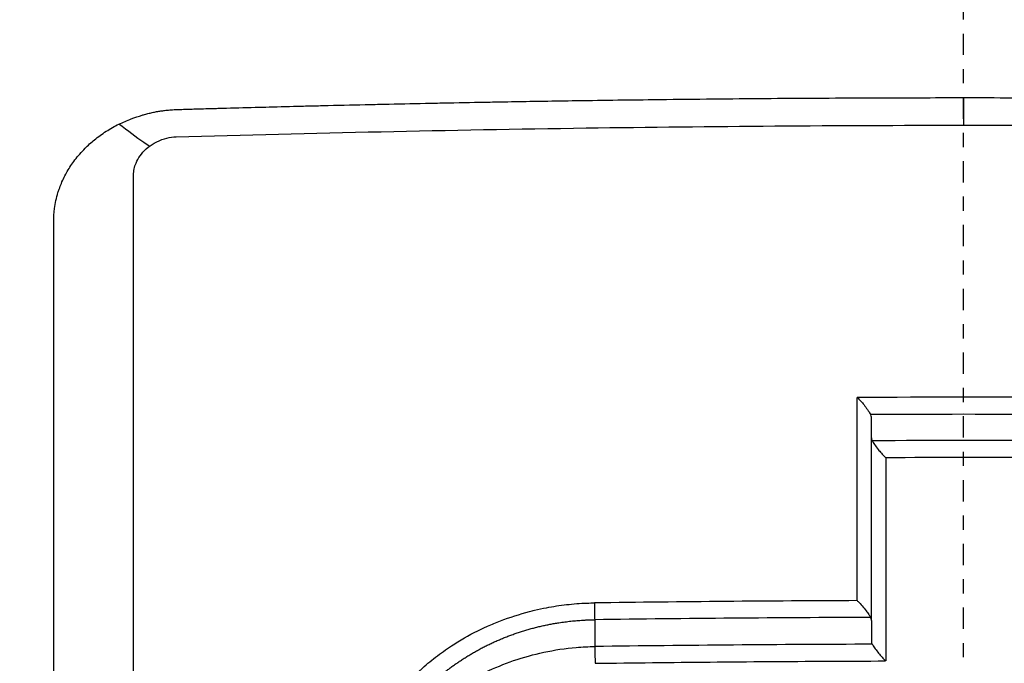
# Model space of a CAD drawing. Header units: millimetres. Extents: x 0 to 4378, y 0 to 2397.
# Tile 517 of 656: x 2244.5 to 2251.45, y 1783.53 to 1788.07. Entities that reach past the tile are written whole.
import ezdxf

# ---------------------------------------------------------------- set-up
doc = ezdxf.new("R2010")
doc.units = ezdxf.units.MM
doc.header["$LTSCALE"] = 0.2
doc.linetypes.add('CENTER2', pattern=[1.125, 0.75, -0.125, 0.125, -0.125])
doc.layers.add('02_Center Line', color=1, linetype='CENTER2')

# ---------------------------------------------------------------- blocks, each defined once
blk = doc.blocks.new('Blk$A16R2-0W24Z')
for p, q in [((0.0033, 1287.6051), (0.0033, 1287.4102)), ((-5.8576, 1277.1386), (-5.8576, 1287.0598)), ((-0.648, 1283.916), (-0.648, 1285.3494)), ((-2.6015, 1283.9214), (-2.6015, 1283.7321)), ((-0.648, 1283.916), (-0.648, 1283.7698))]:
    blk.add_line(p, q)
for centre, major_axis, ratio, start_param, end_param in [((-0.7584, 1244.6148), (0.0035, 82.251), 0.000108, 5.212499, 5.23247), ((0.0005, 1258.9235), (71.3938, 0), 0.372125, 1.560221, 1.58129), ((0.0005, 1258.7178), (71.3745, 0), 0.37342, 1.561566, 1.57995), ((-0.7566, 1285.3722), (-0.1073, 0.0328), 0.526709, 3.31135, 3.592461), ((-0.5423, 1285.1817), (-0.1042, 0.0326), 0.533349, 0.175698, 0.493631), ((0.0005, 1258.5327), (71.3787, 0), 0.373395, 1.561713, 1.579802), ((0.0005, 1258.3258), (71.3671, 0), 0.374672, 1.563044, 1.578471), ((-0.5403, 1244.643), (-0.0025, 81.7989), 0.000079, 1.053934, 1.073987), ((0.0096, 1256.4671), (74.1044, -0.0001), 0.372313, 1.581031, 1.606069), ((0.0087, 1256.293), (74.055, 0), 0.373311, 1.57975, 1.606051), ((-0.7522, 1283.9383), (-0.1027, 0.0328), 0.538429, 3.322094, 3.663471), ((0.0083, 1256.1039), (74.0014, -0.0001), 0.373579, 1.579583, 1.606071), ((-0.5436, 1283.7474), (-0.1029, 0.0328), 0.53843, 0.18059, 0.520908)]:
    blk.add_ellipse(centre, major_axis=major_axis, ratio=ratio, start_param=start_param, end_param=end_param)
for points, knots in [([(-21.1149, 1241.1292), (-21.6347, 1241.6732), (-22.1125, 1242.2014), (-23.1154, 1243.3634), (-23.6198, 1243.9694), (-25.2399, 1246.0478), (-26.1072, 1247.3887), (-27.04, 1248.9128), (-27.2909, 1249.3345), (-27.8022, 1250.2478), (-28.047, 1250.7226), (-28.3925, 1251.4191), (-28.5128, 1251.6663), (-28.8194, 1252.3103), (-29.0268, 1252.7613), (-29.2578, 1253.3028), (-29.2829, 1253.3619), (-29.3882, 1253.6124), (-29.467, 1253.8044), (-29.9098, 1254.9087), (-30.239, 1255.8339), (-31.6246, 1260.3311), (-32.3868, 1264.8088), (-31.8096, 1270.0567), (-31.7951, 1270.1812), (-31.7465, 1270.5744), (-31.7117, 1270.8317), (-31.5277, 1272.0825), (-31.3369, 1273.0916), (-30.8445, 1275.0997), (-30.5497, 1276.0864), (-29.8907, 1277.9506), (-29.534, 1278.8302), (-28.2745, 1281.5704), (-27.2253, 1283.3591), (-25.709, 1285.4493), (-25.3931, 1285.863), (-24.9045, 1286.4714), (-24.7395, 1286.6718), (-24.4048, 1287.0683), (-24.2339, 1287.2659), (-23.8961, 1287.6468), (-23.7296, 1287.8303), (-23.3964, 1288.1889), (-23.2301, 1288.364), (-22.4107, 1289.2075), (-21.727, 1289.8528), (-20.3926, 1291.0079), (-19.7482, 1291.5246), (-18.5032, 1292.4483), (-17.9064, 1292.8615), (-15.1525, 1294.6387), (-12.8452, 1295.7811), (-9.217, 1297.0924), (-7.9823, 1297.4596), (-5.4925, 1298.0508), (-4.2136, 1298.2778), (-2.9324, 1298.4175)], [0.000202, 0.000202, 0.000202, 0.000202, 0.229071, 0.229071, 0.451055, 0.451055, 0.976928, 0.976928, 1.158323, 1.158323, 1.370376, 1.370376, 1.478744, 1.478744, 1.660636, 1.660636, 1.682878, 1.682878, 1.754881, 1.754881, 2.095999, 2.095999, 3.391402, 3.391402, 3.425371, 3.425371, 3.489795, 3.489795, 3.728653, 3.728653, 3.965316, 3.965316, 4.183283, 4.183283, 4.657702, 4.657702, 4.777295, 4.777295, 4.836881, 4.836881, 4.896376, 4.896376, 4.952913, 4.952913, 5.007544, 5.007544, 5.220073, 5.220073, 5.406505, 5.406505, 5.569953, 5.569953, 6.143852, 6.143852, 6.434427, 6.434427, 6.72683, 6.72683, 6.72683, 6.72683]), ([(-13.3789, 1297.2635), (-13.8804, 1297.0916), (-14.3755, 1296.9111), (-15.5147, 1296.4708), (-16.1527, 1296.2051), (-18.447, 1295.182), (-20.0287, 1294.343), (-23.5054, 1292.2078), (-25.3269, 1290.8536), (-27.4213, 1289.024), (-27.8509, 1288.6318), (-29.1673, 1287.3776), (-30.0124, 1286.4935), (-31.2162, 1285.1172), (-31.6133, 1284.6411), (-32.3936, 1283.6615), (-32.7762, 1283.1568), (-33.5261, 1282.1183), (-33.8925, 1281.5838), (-34.6073, 1280.4856), (-34.9548, 1279.9213), (-35.4551, 1279.0623), (-35.6197, 1278.7713), (-35.9417, 1278.1853), (-36.099, 1277.8904), (-36.4417, 1277.2282), (-36.6248, 1276.8604), (-36.9821, 1276.1149), (-37.1561, 1275.7367), (-37.6624, 1274.5896), (-37.9752, 1273.8152), (-38.4114, 1272.6314), (-38.5534, 1272.2257), (-38.8262, 1271.4045), (-38.9566, 1270.9894), (-39.5822, 1268.8797), (-39.968, 1267.1684), (-40.3155, 1264.9699), (-40.3824, 1264.4901), (-40.7361, 1261.5663), (-40.7314, 1259.7199), (-40.7299, 1258.3094), (-40.73, 1258.0916), (-40.7304, 1257.7622), (-40.7306, 1257.6515), (-40.7308, 1257.3777), (-40.7307, 1257.2176), (-40.7296, 1256.9823), (-40.729, 1256.9068), (-40.7268, 1256.6771), (-40.7247, 1256.5434), (-40.7194, 1256.2926), (-40.7168, 1256.1901), (-40.711, 1255.9891), (-40.708, 1255.8968), (-40.697, 1255.5899), (-40.6875, 1255.3728), (-40.6323, 1254.316), (-40.5622, 1253.4796), (-40.4185, 1252.2382), (-40.3652, 1251.832), (-40.2469, 1251.028), (-40.1822, 1250.63), (-39.973, 1249.4566), (-39.8112, 1248.6824), (-39.4472, 1247.1681), (-39.2464, 1246.4269), (-38.9162, 1245.3352), (-38.804, 1244.9816), (-38.5708, 1244.2815), (-38.4502, 1243.935), (-38.0781, 1242.9125), (-37.8124, 1242.2392), (-37.3904, 1241.2505), (-37.2495, 1240.9318), (-36.8189, 1239.9919), (-36.5162, 1239.3736), (-36.042, 1238.4656), (-35.8842, 1238.1723), (-35.6454, 1237.7416), (-35.5672, 1237.6024), (-35.1601, 1236.8882), (-34.817, 1236.3188), (-34.3708, 1235.6191), (-34.2833, 1235.4836), (-34.0802, 1235.1735), (-33.9639, 1234.999), (-33.7992, 1234.7561), (-33.7515, 1234.6861), (-33.635, 1234.5166), (-33.5637, 1234.4141), (-33.1392, 1233.8099), (-32.7713, 1233.3121), (-32.2109, 1232.5858), (-32.0182, 1232.3411), (-31.7207, 1231.9722), (-31.6172, 1231.8455), (-31.4028, 1231.5859), (-31.2916, 1231.453), (-30.987, 1231.094), (-30.7926, 1230.8703), (-30.466, 1230.5035), (-30.338, 1230.3619), (-30.1011, 1230.1039), (-29.9915, 1229.9861), (-29.8081, 1229.7913), (-29.734, 1229.7132), (-29.52, 1229.4894), (-29.3791, 1229.3443), (-29.0289, 1228.989), (-28.8178, 1228.7792), (-28.3958, 1228.3687), (-28.1839, 1228.1669), (-27.7635, 1227.775), (-27.5552, 1227.5847), (-27.158, 1227.2296), (-26.97, 1227.0647), (-26.6769, 1226.8124), (-26.5735, 1226.7243), (-26.2645, 1226.4638), (-26.0567, 1226.2921), (-25.7487, 1226.0431), (-25.6503, 1225.9644), (-25.3941, 1225.7611), (-25.2344, 1225.6363), (-24.8739, 1225.3589), (-24.6723, 1225.2067), (-24.2704, 1224.9092), (-24.0697, 1224.7634), (-23.6722, 1224.4802), (-23.4752, 1224.3425), (-22.8885, 1223.9402), (-22.4935, 1223.6792), (-21.337, 1222.9445), (-20.5572, 1222.484), (-18.3463, 1221.2783), (-16.8664, 1220.579), (-14.7378, 1219.7309), (-14.1484, 1219.5116), (-13.0266, 1219.1236), (-12.4967, 1218.9522), (-11.4913, 1218.6498), (-11.0182, 1218.5165), (-10.122, 1218.2816), (-9.7003, 1218.1781), (-8.5317, 1217.9111), (-7.7797, 1217.7611), (-6.4508, 1217.5348), (-5.8772, 1217.4494), (-4.4359, 1217.2661), (-3.5637, 1217.1831), (-2.25, 1217.1003), (-1.8122, 1217.0798), (-0.925, 1217.0522), (-0.4968, 1217.0462), (-0.0554, 1217.0462)], [-11.409594, -11.409594, -11.409594, -11.409594, -11.323203, -11.323203, -11.208746, -11.208746, -10.903559, -10.903559, -10.49681, -10.49681, -10.388234, -10.388234, -10.154863, -10.154863, -10.033963, -10.033963, -9.908546, -9.908546, -9.778492, -9.778492, -9.643694, -9.643694, -9.574994, -9.574994, -9.505925, -9.505925, -9.420491, -9.420491, -9.33343, -9.33343, -9.156755, -9.156755, -9.064945, -9.064945, -8.971626, -8.971626, -8.591834, -8.591834, -8.486072, -8.486072, -7.947871, -7.947871, -7.849464, -7.849464, -7.799156, -7.799156, -7.725216, -7.725216, -7.691028, -7.691028, -7.623996, -7.623996, -7.576077, -7.576077, -7.534454, -7.534454, -7.437649, -7.437649, -7.069154, -7.069154, -6.889697, -6.889697, -6.7135, -6.7135, -6.369354, -6.369354, -6.037716, -6.037716, -5.878371, -5.878371, -5.721439, -5.721439, -5.41411, -5.41411, -5.267307, -5.267307, -4.979651, -4.979651, -4.841656, -4.841656, -4.776165, -4.776165, -4.506382, -4.506382, -4.441344, -4.441344, -4.357044, -4.357044, -4.323655, -4.323655, -4.275506, -4.275506, -4.046926, -4.046926, -3.93135, -3.93135, -3.870595, -3.870595, -3.806578, -3.806578, -3.697345, -3.697345, -3.62817, -3.62817, -3.570669, -3.570669, -3.532087, -3.532087, -3.459788, -3.459788, -3.354278, -3.354278, -3.250772, -3.250772, -3.151679, -3.151679, -3.064305, -3.064305, -3.017007, -3.017007, -2.923431, -2.923431, -2.879873, -2.879873, -2.809551, -2.809551, -2.722407, -2.722407, -2.637561, -2.637561, -2.555786, -2.555786, -2.396229, -2.396229, -2.097254, -2.097254, -1.573532, -1.573532, -1.377037, -1.377037, -1.205237, -1.205237, -1.055164, -1.055164, -0.923686, -0.923686, -0.693568, -0.693568, -0.520921, -0.520921, -0.262062, -0.262062, -0.132423, -0.132423, 0, 0, 0, 0]), ([(-20.5804, 1250.9617), (-21.1314, 1251.5322), (-21.6575, 1252.1294), (-22.6491, 1253.3597), (-23.117, 1253.9961), (-24.4324, 1255.9612), (-25.19, 1257.345), (-26.2355, 1259.7337), (-26.5965, 1260.713), (-27.8894, 1265.0063), (-28.2021, 1268.4591), (-27.7446, 1272.6652), (-27.6153, 1273.4821), (-27.2652, 1275.1512), (-27.041, 1275.9989), (-26.6429, 1277.245), (-26.5006, 1277.6551), (-26.0441, 1278.8708), (-25.6984, 1279.6672), (-24.9251, 1281.2306), (-24.497, 1281.9972), (-23.5706, 1283.4778), (-23.0748, 1284.1903), (-22.2761, 1285.2257), (-22.0043, 1285.561), (-21.5874, 1286.0513), (-21.4481, 1286.2113), (-21.161, 1286.5325), (-21.0156, 1286.6913), (-20.2933, 1287.4616), (-19.6951, 1288.0452), (-18.5114, 1289.0966), (-17.9405, 1289.564), (-16.3206, 1290.7869), (-15.2313, 1291.4961), (-13.2434, 1292.6048), (-12.3653, 1293.0373), (-10.7899, 1293.7157), (-10.1031, 1293.9806), (-8.364, 1294.577), (-7.2978, 1294.8763), (-5.6736, 1295.233), (-5.1289, 1295.3364), (-4.034, 1295.5119), (-3.485, 1295.5839), (-2.9324, 1295.6402)], [0.00002, 0.00002, 0.00002, 0.00002, 0.243777, 0.243777, 0.48798, 0.48798, 0.976777, 0.976777, 1.303038, 1.303038, 2.382704, 2.382704, 2.644531, 2.644531, 2.920325, 2.920325, 3.055737, 3.055737, 3.32651, 3.32651, 3.599271, 3.599271, 3.868476, 3.868476, 4.001861, 4.001861, 4.068427, 4.068427, 4.135561, 4.135561, 4.396184, 4.396184, 4.623382, 4.623382, 5.021949, 5.021949, 5.320939, 5.320939, 5.545577, 5.545577, 5.882871, 5.882871, 6.051321, 6.051321, 6.219809, 6.219809, 6.219809, 6.219809]), ([(0.0094, 1293.2189), (-1.1737, 1293.2192), (-2.3681, 1293.1253), (-4.6625, 1292.8084), (-5.8066, 1292.5791), (-8.2758, 1291.925), (-9.5896, 1291.4726), (-13.9175, 1289.6145), (-16.6945, 1287.779), (-21.4376, 1283.1904), (-23.3433, 1280.4613), (-24.975, 1276.716), (-25.2637, 1275.95), (-25.6373, 1274.785), (-25.7525, 1274.3919), (-26.2748, 1272.4247), (-26.531, 1270.8237), (-26.7164, 1267.5383), (-26.6417, 1265.8606), (-26.0345, 1261.8364), (-25.3274, 1259.5279), (-22.924, 1254.4547), (-21.3145, 1252.4568), (-20.2514, 1251.2655)], [-3.158699, -3.158699, -3.158699, -3.158699, -2.982715, -2.982715, -2.805909, -2.805909, -2.595859, -2.595859, -2.0912, -2.0912, -1.576632, -1.576632, -1.447883, -1.447883, -1.383034, -1.383034, -1.125315, -1.125315, -0.864642, -0.864642, -0.492049, -0.492049, -0.000019, -0.000019, -0.000019, -0.000019]), ([(20.2547, 1251.2655), (21.0104, 1252.1125), (22.1924, 1253.5474), (24.1886, 1256.9843), (24.9002, 1258.5672), (26.5903, 1263.6897), (26.8306, 1267.0605), (26.4223, 1271.6089), (26.1116, 1273.2132), (25.4006, 1275.5656), (25.1244, 1276.3367), (23.5524, 1280.1159), (21.6857, 1282.8787), (17.0097, 1287.5415), (14.2528, 1289.4204), (9.8987, 1291.3593), (8.5437, 1291.842), (6.0427, 1292.5259), (4.9142, 1292.7621), (2.9683, 1293.0494), (2.1499, 1293.1348), (0.8961, 1293.2056), (0.4546, 1293.2188), (0.0094, 1293.2189)], [-5.832325, -5.832325, -5.832325, -5.832325, -5.274421, -5.274421, -4.846437, -4.846437, -3.928454, -3.928454, -3.418934, -3.418934, -3.165574, -3.165574, -2.150485, -2.150485, -1.152487, -1.152487, -0.72343, -0.72343, -0.378701, -0.378701, -0.13356, -0.13356, -0.000001, -0.000001, -0.000001, -0.000001]), ([(-5.9608, 1287.4184), (-5.9318, 1287.4318), (-5.9029, 1287.4441), (-5.8739, 1287.4551), (-5.8483, 1287.4649), (-5.8225, 1287.4737), (-5.7965, 1287.4814), (-5.7931, 1287.4825), (-5.7897, 1287.4835), (-5.7863, 1287.4844), (-5.777, 1287.4871), (-5.7667, 1287.49), (-5.7557, 1287.4927), (-5.746, 1287.4952), (-5.7357, 1287.4977), (-5.7254, 1287.5), (-5.7152, 1287.5022), (-5.7049, 1287.5043), (-5.6948, 1287.5062), (-5.6844, 1287.5081), (-5.6741, 1287.5098), (-5.6645, 1287.5112), (-5.6549, 1287.5127), (-5.646, 1287.5138), (-5.6379, 1287.5148), (-5.6265, 1287.5161), (-5.617, 1287.5171), (-5.6104, 1287.5177), (-5.5957, 1287.5191), (-5.588, 1287.5195), (-5.5713, 1287.5203), (-5.559, 1287.5209), (-5.5445, 1287.5215), (-5.5276, 1287.5221), (-5.5131, 1287.5227), (-5.4968, 1287.5232), (-5.4789, 1287.5238), (-5.4684, 1287.5241), (-5.4562, 1287.5245), (-5.4429, 1287.5249), (-5.4292, 1287.5253), (-5.4142, 1287.5257), (-5.3987, 1287.5261), (-5.3759, 1287.5266), (-5.3518, 1287.5272), (-5.3285, 1287.5278), (-5.3129, 1287.5282), (-5.2976, 1287.5286), (-5.2833, 1287.5291), (-5.2761, 1287.5293), (-5.2692, 1287.5295), (-5.2626, 1287.5297), (-5.2511, 1287.5301), (-5.2406, 1287.5305), (-5.2313, 1287.5307), (-5.1528, 1287.5329), (-5.0757, 1287.535), (-4.9989, 1287.537), (-4.9658, 1287.5379), (-4.9328, 1287.5387), (-4.8998, 1287.5396), (-4.8239, 1287.5416), (-4.7479, 1287.5436), (-4.671, 1287.5455), (-4.6356, 1287.5464), (-4.5999, 1287.5473), (-4.564, 1287.5481), (-4.5466, 1287.5486), (-4.5291, 1287.549), (-4.5115, 1287.5494), (-4.5026, 1287.5496), (-4.4936, 1287.5499), (-4.4846, 1287.5501), (-4.3832, 1287.5525), (-4.2836, 1287.5548), (-4.1851, 1287.557), (-4.1411, 1287.558), (-4.0973, 1287.559), (-4.0537, 1287.56), (-3.9553, 1287.5621), (-3.8576, 1287.5642), (-3.76, 1287.5662), (-3.7173, 1287.567), (-3.6745, 1287.5679), (-3.6318, 1287.5687), (-3.535, 1287.5706), (-3.4378, 1287.5725), (-3.3396, 1287.5743), (-3.2981, 1287.575), (-3.2564, 1287.5758), (-3.2144, 1287.5765), (-3.1463, 1287.5777), (-3.0774, 1287.5789), (-3.0077, 1287.58), (-3.0018, 1287.5801), (-2.9958, 1287.5802), (-2.9898, 1287.5803), (-2.9135, 1287.5816), (-2.8374, 1287.5828), (-2.7617, 1287.5839), (-2.5688, 1287.5868), (-2.3776, 1287.5894), (-2.1879, 1287.5917), (-1.9371, 1287.5948), (-1.6888, 1287.5973), (-1.4419, 1287.5992), (-1.4286, 1287.5994), (-1.4153, 1287.5995), (-1.402, 1287.5996), (-1.1585, 1287.6015), (-0.9164, 1287.6029), (-0.6747, 1287.6038), (-0.6598, 1287.6038), (-0.6448, 1287.6039), (-0.6299, 1287.6039), (-0.4188, 1287.6047), (-0.208, 1287.6051), (0.0033, 1287.6051)], [0, 0, 0, 0, 0.015625, 0.015625, 0.015625, 0.029442, 0.029442, 0.029442, 0.03125, 0.03125, 0.03125, 0.036194, 0.036194, 0.036194, 0.040616, 0.040616, 0.040616, 0.04495, 0.04495, 0.04495, 0.049445, 0.049445, 0.049445, 0.053883, 0.053883, 0.053883, 0.060191, 0.060191, 0.060191, 0.074351, 0.074351, 0.074351, 0.08475, 0.08475, 0.08475, 0.09375, 0.09375, 0.09375, 0.099011, 0.099011, 0.099011, 0.104429, 0.104429, 0.104429, 0.112414, 0.112414, 0.112414, 0.117741, 0.117741, 0.117741, 0.120399, 0.120399, 0.120399, 0.125, 0.125, 0.125, 0.163922, 0.163922, 0.163922, 0.180687, 0.180687, 0.180687, 0.219255, 0.219255, 0.219255, 0.237001, 0.237001, 0.237001, 0.245614, 0.245614, 0.245614, 0.25, 0.25, 0.25, 0.299452, 0.299452, 0.299452, 0.321535, 0.321535, 0.321535, 0.371337, 0.371337, 0.371337, 0.39312, 0.39312, 0.39312, 0.442406, 0.442406, 0.442406, 0.463252, 0.463252, 0.463252, 0.497095, 0.497095, 0.497095, 0.5, 0.5, 0.5, 0.536976, 0.536976, 0.536976, 0.631167, 0.631167, 0.631167, 0.755633, 0.755633, 0.755633, 0.762352, 0.762352, 0.762352, 0.885155, 0.885155, 0.885155, 0.892729, 0.892729, 0.892729, 1, 1, 1, 1]), ([(0.0033, 1287.6051), (0.2321, 1287.6051), (0.4635, 1287.6046), (0.9199, 1287.6028), (1.1448, 1287.6015), (1.6072, 1287.598), (1.8447, 1287.5957), (2.3159, 1287.5903), (2.5497, 1287.5872), (2.8515, 1287.5826), (2.9237, 1287.5814), (3.1519, 1287.5777), (3.3095, 1287.5749), (3.6271, 1287.5689), (3.7872, 1287.5657), (4.0197, 1287.5607), (4.0936, 1287.5591), (4.2754, 1287.5551), (4.3834, 1287.5526), (4.642, 1287.5465), (4.7929, 1287.5428), (5.0423, 1287.5362), (5.1396, 1287.5336), (5.2921, 1287.5293), (5.3464, 1287.5279), (5.409, 1287.5258), (5.4169, 1287.5256), (5.4534, 1287.5243), (5.4821, 1287.5238), (5.5247, 1287.5226), (5.5385, 1287.5222), (5.572, 1287.5208), (5.5916, 1287.5196), (5.6436, 1287.5152), (5.6755, 1287.5109), (5.7392, 1287.4991), (5.7709, 1287.4916), (5.8339, 1287.4734), (5.8653, 1287.4626), (5.9038, 1287.4472), (5.9117, 1287.4439), (5.9358, 1287.4335), (5.9518, 1287.4261), (5.9674, 1287.4183)], [0, 0, 0, 0, 0.015625, 0.015625, 0.0306624, 0.0306624, 0.0465812, 0.0465812, 0.0625, 0.0625, 0.0674467, 0.0674467, 0.0780176, 0.0780176, 0.0887218, 0.0887218, 0.09375, 0.09375, 0.1011986, 0.1011986, 0.1115892, 0.1115892, 0.1181477, 0.1181477, 0.1217302, 0.1217302, 0.1222453, 0.1222453, 0.1241141, 0.1241141, 0.125, 0.125, 0.1262746, 0.1262746, 0.1283971, 0.1283971, 0.1305853, 0.1305853, 0.1328507, 0.1328507, 0.133446, 0.133446, 0.1346715, 0.1346715, 0.1346715, 0.1346715]), ([(-6.4207, 1277.7272), (-6.4207, 1277.7566), (-6.4207, 1277.7867), (-6.4207, 1277.8178), (-6.4207, 1278.237), (-6.4207, 1278.645), (-6.4207, 1279.0419), (-6.4207, 1279.4912), (-6.4208, 1279.925), (-6.4208, 1280.3454), (-6.4208, 1280.3878), (-6.4208, 1280.43), (-6.4208, 1280.4721), (-6.4208, 1280.8734), (-6.4207, 1281.2618), (-6.4207, 1281.6375), (-6.4207, 1281.6497), (-6.4207, 1281.6619), (-6.4207, 1281.6741), (-6.4207, 1281.8529), (-6.4207, 1282.0288), (-6.4207, 1282.2019), (-6.4207, 1282.2162), (-6.4207, 1282.2304), (-6.4207, 1282.2446), (-6.4206, 1282.4278), (-6.4206, 1282.5728), (-6.4206, 1282.7825), (-6.4206, 1282.7867), (-6.4206, 1282.7908), (-6.4206, 1282.7951), (-6.4206, 1282.8305), (-6.4206, 1282.8659), (-6.4206, 1282.9011), (-6.4206, 1283.296), (-6.4207, 1283.6767), (-6.4207, 1284.0435), (-6.4206, 1284.2478), (-6.4206, 1284.436), (-6.4206, 1284.6262), (-6.4206, 1284.808), (-6.4206, 1284.9917), (-6.4206, 1285.1928), (-6.4205, 1285.5051), (-6.4205, 1285.8005), (-6.4205, 1286.0944), (-6.4205, 1286.1878), (-6.4205, 1286.281), (-6.4205, 1286.3746), (-6.4205, 1286.4026), (-6.4205, 1286.4306), (-6.4205, 1286.4586), (-6.4205, 1286.5191), (-6.4205, 1286.5796), (-6.4205, 1286.6403), (-6.4205, 1286.6705), (-6.4204, 1286.7008), (-6.4206, 1286.7311), (-6.4207, 1286.7612), (-6.4192, 1286.7915), (-6.4153, 1286.8218), (-6.4105, 1286.8595), (-6.4024, 1286.8972), (-6.391, 1286.9346), (-6.3885, 1286.9429), (-6.3857, 1286.9513), (-6.3828, 1286.9597), (-6.3781, 1286.9732), (-6.373, 1286.9867), (-6.3674, 1287), (-6.3553, 1287.0291), (-6.3412, 1287.0573), (-6.3252, 1287.0848), (-6.3092, 1287.1125), (-6.2913, 1287.1393), (-6.2717, 1287.1651), (-6.2498, 1287.1939), (-6.2258, 1287.2214), (-6.1999, 1287.2475), (-6.179, 1287.2685), (-6.1569, 1287.2885), (-6.1336, 1287.3075), (-6.1075, 1287.3288), (-6.0799, 1287.3488), (-6.051, 1287.3674), (-6.0223, 1287.3859), (-5.9922, 1287.403), (-5.9608, 1287.4184)], [0.7479366, 0.7479366, 0.7479366, 0.7479366, 0.75, 0.75, 0.75, 0.7778267, 0.7778267, 0.7778267, 0.8093257, 0.8093257, 0.8093257, 0.8125, 0.8125, 0.8125, 0.8427642, 0.8427642, 0.8427642, 0.84375, 0.84375, 0.84375, 0.8581849, 0.8581849, 0.8581849, 0.859375, 0.859375, 0.859375, 0.8746955, 0.8746955, 0.8746955, 0.875, 0.875, 0.875, 0.8775605, 0.8775605, 0.8775605, 0.90625, 0.90625, 0.90625, 0.9222304, 0.9222304, 0.9222304, 0.9375, 0.9375, 0.9375, 0.9612141, 0.9612141, 0.9612141, 0.96875, 0.96875, 0.96875, 0.9710053, 0.9710053, 0.9710053, 0.9758787, 0.9758787, 0.9758787, 0.9783012, 0.9783012, 0.9783012, 0.9807089, 0.9807089, 0.9807089, 0.9837027, 0.9837027, 0.9837027, 0.984375, 0.984375, 0.984375, 0.9854706, 0.9854706, 0.9854706, 0.987866, 0.987866, 0.987866, 0.9902844, 0.9902844, 0.9902844, 0.9929842, 0.9929842, 0.9929842, 0.9951532, 0.9951532, 0.9951532, 0.9975841, 0.9975841, 0.9975841, 1, 1, 1, 1]), ([(-5.7449, 1287.2619), (-5.7578, 1287.2701), (-5.771, 1287.2789), (-5.839, 1287.3252), (-5.8984, 1287.3699), (-5.9608, 1287.4184)], [0.7106344, 0.7106344, 0.7106344, 0.7106344, 0.7678704, 0.7678704, 1, 1, 1, 1]), ([(-5.5576, 1287.3283), (-4.5936, 1287.356), (-3.6281, 1287.3772), (-1.7725, 1287.4037), (-0.8865, 1287.4102), (0.8933, 1287.4102), (1.7794, 1287.4037), (3.635, 1287.3771), (4.6004, 1287.3559), (5.5641, 1287.3281)], [-1.113249, -1.113249, -1.113249, -1.113249, -0.823214, -0.823214, -0.556625, -0.556625, -0.29, -0.29, -0.000002, -0.000002, -0.000002, -0.000002]), ([(-5.8576, 1287.0598), (-5.8576, 1287.0741), (-5.856, 1287.0884), (-5.853, 1287.1026), (-5.8501, 1287.1164), (-5.8458, 1287.13), (-5.8402, 1287.1433), (-5.8329, 1287.1608), (-5.8233, 1287.1778), (-5.8119, 1287.1938), (-5.7993, 1287.2116), (-5.7843, 1287.2283), (-5.7675, 1287.2434), (-5.7505, 1287.2587), (-5.7316, 1287.2724), (-5.7112, 1287.2841), (-5.689, 1287.2969), (-5.6651, 1287.3074), (-5.64, 1287.3149), (-5.6183, 1287.3214), (-5.5959, 1287.3256), (-5.5733, 1287.3274), (-5.5681, 1287.3278), (-5.5628, 1287.3281), (-5.5576, 1287.3283)], [-0.04708138, -0.04708138, -0.04708138, -0.04708138, -0.04206146, -0.04206146, -0.04206146, -0.03717861, -0.03717861, -0.03717861, -0.03071826, -0.03071826, -0.03071826, -0.02354664, -0.02354664, -0.02354664, -0.01630306, -0.01630306, -0.01630306, -0.00841398, -0.00841398, -0.00841398, -0.001578, -0.001578, -0.001578, -0.00000018, -0.00000018, -0.00000018, -0.00000018]), ([(-0.7487, 1285.4894), (-0.7463, 1285.4876), (-0.7443, 1285.4857), (-0.734, 1285.4756), (-0.7257, 1285.4667), (-0.7096, 1285.4484), (-0.7017, 1285.4388), (-0.6856, 1285.4182), (-0.6772, 1285.4068), (-0.6629, 1285.3857), (-0.6573, 1285.3765), (-0.6527, 1285.3684)], [-0.00087517, -0.00087517, -0.00087517, -0.00087517, 0, 0, 0.00367077, 0.00367077, 0.00733576, 0.00733576, 0.01154249, 0.01154249, 0.01549498, 0.01549498, 0.01549498, 0.01549498]), ([(-0.6423, 1285.1841), (-0.6384, 1285.1767), (-0.6327, 1285.1674), (-0.6182, 1285.1461), (-0.6096, 1285.1345), (-0.5935, 1285.114), (-0.5858, 1285.1048), (-0.5701, 1285.0871), (-0.5619, 1285.0784), (-0.5516, 1285.0684), (-0.5494, 1285.0663), (-0.5472, 1285.0643)], [0.00007712, 0.00007712, 0.00007712, 0.00007712, 0.00339609, 0.00339609, 0.00696265, 0.00696265, 0.00993881, 0.00993881, 0.0129143, 0.0129143, 0.01372222, 0.01372222, 0.01372222, 0.01372222]), ([(-4.3352, 1282.4698), (-4.3352, 1282.5166), (-4.3329, 1282.5636), (-4.3282, 1282.6104), (-4.3235, 1282.6573), (-4.3164, 1282.7041), (-4.3069, 1282.7505), (-4.3055, 1282.7573), (-4.3041, 1282.7641), (-4.3026, 1282.7709), (-4.289, 1282.832), (-4.2713, 1282.8924), (-4.2496, 1282.9517), (-4.236, 1282.9888), (-4.2209, 1283.0254), (-4.2043, 1283.0616), (-4.1764, 1283.1224), (-4.1443, 1283.1818), (-4.108, 1283.2392), (-4.0883, 1283.2704), (-4.0674, 1283.3011), (-4.0453, 1283.3311), (-4.0164, 1283.3703), (-3.9855, 1283.4083), (-3.9527, 1283.445), (-3.9194, 1283.4822), (-3.8843, 1283.5181), (-3.8475, 1283.5525), (-3.8417, 1283.5579), (-3.8359, 1283.5633), (-3.8301, 1283.5686), (-3.7965, 1283.5991), (-3.7616, 1283.6286), (-3.7253, 1283.6567), (-3.6889, 1283.685), (-3.6512, 1283.7119), (-3.6122, 1283.7374), (-3.5976, 1283.7469), (-3.5828, 1283.7563), (-3.5679, 1283.7654), (-3.5074, 1283.8022), (-3.4444, 1283.8357), (-3.3794, 1283.8656), (-3.3721, 1283.8689), (-3.3649, 1283.8722), (-3.3576, 1283.8754), (-3.3281, 1283.8885), (-3.2981, 1283.9009), (-3.2678, 1283.9126), (-3.2006, 1283.9384), (-3.1316, 1283.9606), (-3.0614, 1283.9789), (-3.0499, 1283.9819), (-3.0384, 1283.9848), (-3.0269, 1283.9876), (-2.9989, 1283.9943), (-2.9707, 1284.0004), (-2.9424, 1284.0059), (-2.8954, 1284.015), (-2.848, 1284.0223), (-2.8004, 1284.0277), (-2.7524, 1284.0331), (-2.7042, 1284.0368), (-2.656, 1284.0387), (-2.6386, 1284.0394), (-2.6211, 1284.0398), (-2.6036, 1284.04)], [0, 0, 0, 0, 0.0581432, 0.0581432, 0.0581432, 0.1164518, 0.1164518, 0.1164518, 0.1249999, 0.1249999, 0.1249999, 0.2019138, 0.2019138, 0.2019138, 0.2500001, 0.2500001, 0.2500001, 0.3309384, 0.3309384, 0.3309384, 0.3749995, 0.3749995, 0.3749995, 0.4325607, 0.4325607, 0.4325607, 0.4908953, 0.4908953, 0.4908953, 0.4999991, 0.4999991, 0.4999991, 0.5524782, 0.5524782, 0.5524782, 0.6052452, 0.6052452, 0.6052452, 0.6249997, 0.6249997, 0.6249997, 0.7050138, 0.7050138, 0.7050138, 0.7139003, 0.7139003, 0.7139003, 0.7500001, 0.7500001, 0.7500001, 0.8301443, 0.8301443, 0.8301443, 0.8432302, 0.8432302, 0.8432302, 0.875, 0.875, 0.875, 0.9277108, 0.9277108, 0.9277108, 0.9807915, 0.9807915, 0.9807915, 1, 1, 1, 1]), ([(-2.6036, 1284.04), (-2.6037, 1284.0268), (-2.6036, 1284.0108), (-2.6034, 1283.9945), (-2.6032, 1283.9776), (-2.6028, 1283.9603), (-2.6024, 1283.9453), (-2.6021, 1283.9363), (-2.6018, 1283.9281), (-2.6015, 1283.9214)], [0, 0, 0, 0, 0.374995, 0.374995, 0.374995, 0.764404, 0.764404, 0.764404, 1, 1, 1, 1]), ([(-0.7488, 1284.0559), (-0.7465, 1284.0541), (-0.7444, 1284.052), (-0.7324, 1284.0402), (-0.7225, 1284.0293), (-0.7037, 1284.0074), (-0.6946, 1283.9959), (-0.6795, 1283.9758), (-0.673, 1283.9669), (-0.6624, 1283.951), (-0.6578, 1283.9438), (-0.6543, 1283.9374)], [-0.00092364, -0.00092364, -0.00092364, -0.00092364, 0, 0, 0.00436612, 0.00436612, 0.00867322, 0.00867322, 0.01202355, 0.01202355, 0.01490186, 0.01490186, 0.01490186, 0.01490186]), ([(-4.2295, 1282.2833), (-4.2295, 1282.3215), (-4.2277, 1282.3587), (-4.2209, 1282.4321), (-4.2159, 1282.4684), (-4.2029, 1282.5397), (-4.1949, 1282.5748), (-4.1761, 1282.6443), (-4.1653, 1282.6785), (-4.1413, 1282.7454), (-4.1281, 1282.7779), (-4.0995, 1282.8416), (-4.0841, 1282.8727), (-4.0603, 1282.9168), (-4.0523, 1282.9309), (-4.0259, 1282.976), (-4.007, 1283.0055), (-3.9679, 1283.0623), (-3.9477, 1283.0895), (-3.916, 1283.1293), (-3.9044, 1283.1432), (-3.8854, 1283.1655), (-3.8785, 1283.1733), (-3.8653, 1283.188), (-3.859, 1283.1949), (-3.8464, 1283.2084), (-3.8401, 1283.215), (-3.8275, 1283.228), (-3.8213, 1283.2344), (-3.808, 1283.2476), (-3.801, 1283.2544), (-3.7861, 1283.2688), (-3.7783, 1283.2762), (-3.7639, 1283.2894), (-3.7579, 1283.2947), (-3.7372, 1283.3131), (-3.7227, 1283.3256), (-3.6575, 1283.3792), (-3.6045, 1283.4175), (-3.4924, 1283.4888), (-3.4332, 1283.5216), (-3.3079, 1283.582), (-3.2417, 1283.6091), (-3.1044, 1283.6563), (-3.0333, 1283.676), (-2.8855, 1283.7078), (-2.8089, 1283.7193), (-2.6886, 1283.7295), (-2.645, 1283.7316), (-2.6015, 1283.7321)], [0, 0, 0, 0, 0.0347155, 0.0347155, 0.0705545, 0.0705545, 0.1076027, 0.1076027, 0.1466717, 0.1466717, 0.1869872, 0.1869872, 0.2293017, 0.2293017, 0.25, 0.25, 0.2971343, 0.2971343, 0.3465903, 0.3465903, 0.375, 0.375, 0.3938825, 0.3938825, 0.4141002, 0.4141002, 0.4355751, 0.4355751, 0.4551224, 0.4551224, 0.4733698, 0.4733698, 0.4897428, 0.4897428, 0.5, 0.5, 0.5228211, 0.5228211, 0.6006731, 0.6006731, 0.6811081, 0.6811081, 0.7661787, 0.7661787, 0.854218, 0.854218, 0.9472304, 0.9472304, 1, 1, 1, 1]), ([(-0.6418, 1283.7483), (-0.6378, 1283.7415), (-0.6325, 1283.7331), (-0.6193, 1283.7137), (-0.6115, 1283.7031), (-0.5958, 1283.6829), (-0.5877, 1283.673), (-0.5711, 1283.6539), (-0.5625, 1283.6445), (-0.5519, 1283.634), (-0.5499, 1283.6321), (-0.5475, 1283.6302)], [0.00006357, 0.00006357, 0.00006357, 0.00006357, 0.00315582, 0.00315582, 0.00647054, 0.00647054, 0.00967903, 0.00967903, 0.01290135, 0.01290135, 0.01364303, 0.01364303, 0.01364303, 0.01364303]), ([(-2.5994, 1283.6137), (-2.3288, 1283.6173), (-2.0582, 1283.6203), (-1.7876, 1283.6228), (-1.5122, 1283.6253), (-1.2368, 1283.6272), (-0.9614, 1283.6286), (-0.8236, 1283.6293), (-0.6857, 1283.6298), (-0.5475, 1283.6302)], [0, 0, 0, 0, 0.3956488, 0.3956488, 0.3956488, 0.7982328, 0.7982328, 0.7982328, 0.9996752, 0.9996752, 0.9996752, 0.9996752])]:
    blk.add_open_spline(points, degree=3, knots=knots)
blk.add_rational_spline([(-4.2295, 1282.4236), (-4.2295, 1282.5382), (-4.1961, 1282.8011), (-4.0554, 1283.1192), (-3.8727, 1283.3578), (-3.7113, 1283.5165), (-3.5272, 1283.6535), (-3.3132, 1283.7695), (-3.0828, 1283.8549), (-2.8437, 1283.9072), (-2.6815, 1283.9202), (-2.6015, 1283.9214)], [0.999999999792, 0.999999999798, 0.999999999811, 0.999999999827, 0.999999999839, 0.999999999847, 0.999999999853, 0.999999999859, 0.999999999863, 0.999999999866, 0.999999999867, 0.999999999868], degree=3, knots=[0, 0, 0, 0, 0.149228, 0.341945, 0.438482, 0.522156, 0.61848, 0.714614, 0.810956, 0.906804, 1, 1, 1, 1])
blk.add_open_spline([(-2.6015, 1283.7321), (-2.6002, 1283.7036), (-2.5993, 1283.649), (-2.5994, 1283.6137)], degree=3)
at = {"layer": '02_Center Line'}
blk.add_line((0, 1425.3065), (0, -16.5297), dxfattribs=at)

msp = doc.modelspace()

# ---------------------------------------------------------------- block references
msp.add_blockref('Blk$A16R2-0W24Z', (2251.163, 499.9149))

doc.saveas('drawing.dxf')
